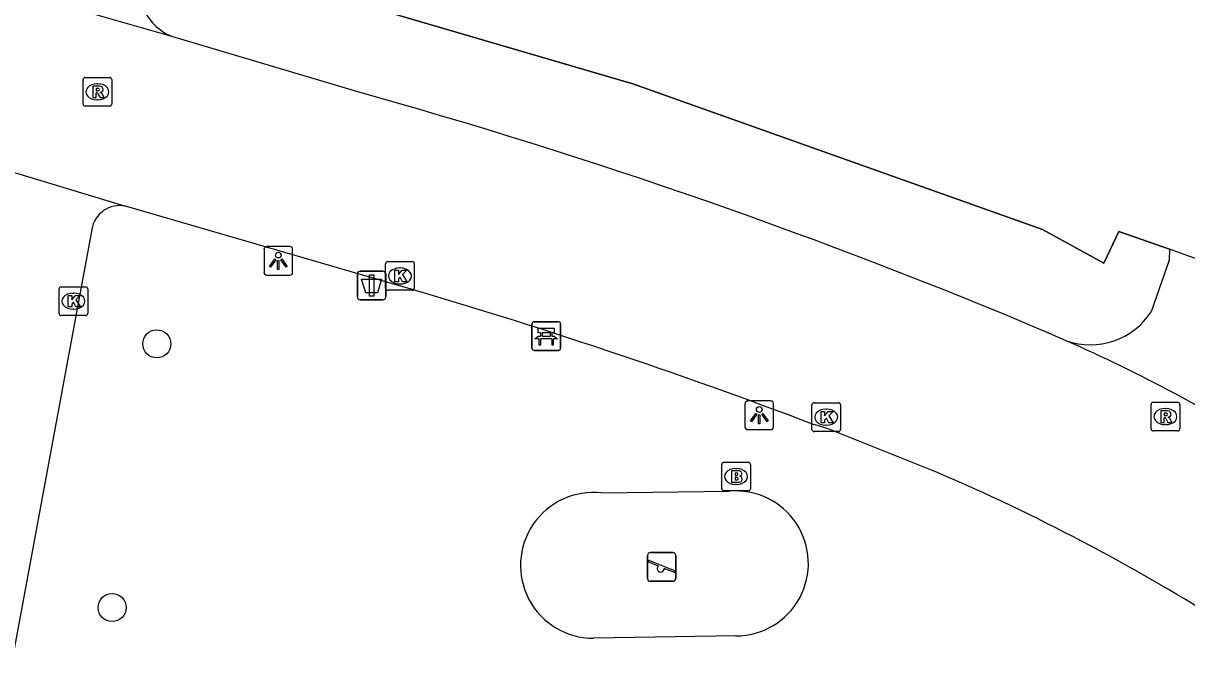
# Model space of a CAD drawing. Extents: x 156414 to 157775, y 382335 to 383765.
# Drawn here: x 156795.93 to 156836.53, y 382977.53 to 382999.41 of the extents above; entities that cross this region are included whole.
import ezdxf

# ---------------------------------------------------------------- set-up
doc = ezdxf.new("R2010")
doc.units = 0
for name, color, linetype in [('IMGEO_Afvalbak', 7, 'Continuous'), ('IMGEO_Bank', 7, 'Continuous'), ('IMGEO_Berm_groen', 7, 'Continuous'), ('IMGEO_Boom', 7, 'Continuous'), ('IMGEO_Brandkraan', 7, 'Continuous'), ('IMGEO_Fietspad_gesloten', 7, 'Continuous'), ('IMGEO_Groenvoorziening', 7, 'Continuous'), ('IMGEO_Hek', 7, 'Continuous'), ('IMGEO_Kolk', 7, 'Continuous'), ('IMGEO_Lichtpunt', 7, 'Continuous'), ('IMGEO_Rijbaan_lokaal_open', 7, 'Continuous'), ('IMGEO_Rioolput', 7, 'Continuous'), ('IMGEO_Speelvoorziening', 7, 'Continuous'), ('IMGEO_Verkeersbordpaal', 7, 'Continuous'), ('IMGEO_Voetpad_open', 7, 'Continuous')]:
    doc.layers.add(name, color=color, linetype=linetype)

msp = doc.modelspace()

# ---------------------------------------------------------------- linework, layer by layer
at = {"layer": 'IMGEO_Afvalbak'}
for p, q in [((156807.584, 382989.868), (156807.584, 382990.668)), ((156807.584, 382990.668), (156807.584, 382989.868)), ((156807.684, 382990.768), (156808.474, 382990.768)), ((156808.474, 382990.768), (156807.684, 382990.768)), ((156808.574, 382990.668), (156808.574, 382989.868)), ((156808.574, 382989.868), (156808.574, 382990.668)), ((156808.474, 382989.768), (156807.684, 382989.768)), ((156807.684, 382989.768), (156808.474, 382989.768))]:
    msp.add_line(p, q, dxfattribs=at)
msp.add_lwpolyline([(156807.727, 382990.482), (156808.431, 382990.482), (156808.282, 382990.012), (156807.876, 382990.012), (156807.727, 382990.482)], dxfattribs=at)
for centre, start, end in [((156807.684, 382990.668), 90, 180), ((156807.684, 382990.668), 90, 180), ((156808.474, 382990.668), 0, 90), ((156808.474, 382990.668), 360, 90), ((156807.684, 382989.868), 180, 270), ((156807.684, 382989.868), 180, 270), ((156808.474, 382989.868), 270, 0), ((156808.474, 382989.868), 270, 0)]:
    msp.add_arc(centre, 0.1, start, end, dxfattribs=at)
at = {"layer": 'IMGEO_Bank'}
for p, q in [((156813.676, 382988.079), (156813.676, 382988.92)), ((156813.676, 382988.92), (156813.676, 382988.079)), ((156813.751, 382989.004), (156814.592, 382989.004)), ((156814.592, 382989.004), (156813.751, 382989.004)), ((156813.985, 382988.51), (156813.985, 382988.616)), ((156814.029, 382988.616), (156814.029, 382988.51)), ((156814.317, 382988.622), (156814.035, 382988.622)), ((156814.323, 382988.51), (156814.323, 382988.616)), ((156814.367, 382988.616), (156814.367, 382988.51)), ((156814.676, 382988.929), (156814.676, 382988.088)), ((156814.676, 382988.088), (156814.676, 382988.929)), ((156814.373, 382988.402), (156813.98, 382988.402)), ((156814.035, 382988.504), (156814.317, 382988.504)), ((156814.601, 382988.004), (156813.76, 382988.004)), ((156813.76, 382988.004), (156814.601, 382988.004))]:
    msp.add_line(p, q, dxfattribs=at)
for points in [[(156813.979, 382988.622), (156813.893, 382988.622), (156813.893, 382988.783), (156814.456, 382988.783), (156814.456, 382988.622), (156814.373, 382988.622)], [(156813.923, 382988.402), (156813.781, 382988.402), (156813.893, 382988.504), (156813.979, 382988.504)], [(156813.973, 382988.395), (156813.973, 382988.188), (156813.93, 382988.188), (156813.93, 382988.395)], [(156814.373, 382988.504), (156814.456, 382988.504), (156814.568, 382988.402), (156814.429, 382988.402)], [(156814.423, 382988.395), (156814.423, 382988.188), (156814.379, 382988.188), (156814.379, 382988.395)]]:
    msp.add_lwpolyline(points, dxfattribs=at)
for centre, radius, start, end in [((156813.754, 382988.926), 0.0779, 92.4484, 184.2845), ((156813.754, 382988.926), 0.0779, 92.4484, 184.2845), ((156813.978, 382988.615), 0.00671, 2.8957, 87.1043), ((156814.035, 382988.615), 0.00671, 92.8957, 177.1043), ((156814.317, 382988.615), 0.00671, 2.8957, 87.1043), ((156814.374, 382988.615), 0.00671, 92.8957, 177.1043), ((156814.598, 382988.926), 0.0779, 2.4484, 94.2845), ((156814.598, 382988.926), 0.0779, 2.4484, 94.2845), ((156813.923, 382988.395), 0.00671, 2.8957, 87.1043), ((156813.98, 382988.395), 0.00671, 92.8957, 177.1043), ((156813.978, 382988.511), 0.00671, 272.8957, 357.1043), ((156814.035, 382988.511), 0.00671, 182.8957, 267.1043), ((156814.317, 382988.511), 0.00671, 272.8957, 357.1043), ((156814.374, 382988.511), 0.00671, 182.8957, 267.1043), ((156814.372, 382988.395), 0.00671, 2.8957, 87.1043), ((156814.429, 382988.395), 0.00671, 92.8957, 177.1043), ((156813.754, 382988.082), 0.0779, 182.4484, 274.2845), ((156813.754, 382988.082), 0.0779, 182.4484, 274.2845), ((156814.598, 382988.082), 0.0779, 272.4484, 4.2845), ((156814.598, 382988.082), 0.0779, 272.4484, 4.2845)]:
    msp.add_arc(centre, radius, start, end, dxfattribs=at)
at = {"layer": 'IMGEO_Berm_groen'}
msp.add_lwpolyline([(156835.921, 382991.534), (156834.154, 382992.153), (156833.636, 382991.047), (156831.49, 382992.215), (156817.203, 382997.295), (156802.875, 383001.499), (156801.376, 383003.864)], dxfattribs=at)
at = {"layer": 'IMGEO_Boom'}
for centre in [(156800.585, 382988.232), (156799.027, 382979.038)]:
    msp.add_circle(centre, 0.489, dxfattribs=at)
at = {"layer": 'IMGEO_Brandkraan'}
for p, q in [((156820.298, 382983.179), (156820.298, 382984.031)), ((156820.373, 382984.105), (156821.225, 382984.105)), ((156820.786, 382983.885), (156820.811, 382983.885)), ((156821.299, 382984.031), (156821.299, 382983.179)), ((156820.809, 382983.325), (156820.784, 382983.325)), ((156821.225, 382983.105), (156820.373, 382983.105))]:
    msp.add_line(p, q, dxfattribs=at)
for points in [[(156820.298, 382983.179), (156820.298, 382984.031)], [(156820.373, 382984.105), (156821.225, 382984.105)], [(156820.646, 382983.805), (156820.646, 382983.405), (156820.859, 382983.405)], [(156820.877, 382983.805), (156820.646, 382983.805)], [(156821.299, 382984.031), (156821.299, 382983.179)], [(156820.825, 382983.724), (156820.771, 382983.724), (156820.771, 382983.648)], [(156820.771, 382983.648), (156820.824, 382983.648)], [(156820.833, 382983.572), (156820.771, 382983.572), (156820.771, 382983.491)], [(156820.771, 382983.491), (156820.833, 382983.491)], [(156821.225, 382983.105), (156820.373, 382983.105)]]:
    msp.add_lwpolyline(points, dxfattribs=at)
for centre, radius, start, end in [((156820.375, 382984.029), 0.0765, 91.552, 178.448), ((156820.375, 382984.029), 0.0765, 91.552, 178.448), ((156820.881, 382983.66), 0.145, 59.4692, 91.5367), ((156820.906, 382983.707), 0.0922, 285.5137, 58.1501), ((156821.223, 382984.029), 0.0765, 1.552, 88.448), ((156821.223, 382984.029), 0.0765, 1.552, 88.448), ((156820.826, 382983.686), 0.0379, 267.8285, 90.9355), ((156820.834, 382983.531), 0.0404, 269.8759, 90.5077), ((156820.865, 382983.656), 0.251, 268.6676, 293.5347), ((156820.911, 382983.515), 0.105, 301.3115, 78.989), ((156820.375, 382983.181), 0.0765, 181.552, 268.448), ((156820.375, 382983.181), 0.0765, 181.552, 268.448), ((156821.223, 382983.181), 0.0765, 271.552, 358.448), ((156821.223, 382983.181), 0.0765, 271.552, 358.448)]:
    msp.add_arc(centre, radius, start, end, dxfattribs=at)
for centre, major_axis, ratio, start_param, end_param in [((156820.785, 382983.605), (-0.387, 0.002), 0.722429, 4.712389, 7.853982), ((156820.81, 382983.605), (-0.39, 0.002), 0.717154, 1.570796, 4.712389)]:
    msp.add_ellipse(centre, major_axis=major_axis, ratio=ratio, start_param=start_param, end_param=end_param, dxfattribs=at)
at = {"layer": 'IMGEO_Fietspad_gesloten'}
msp.add_lwpolyline([(156798.32, 382992.22), (156794.216, 382970.128), (156793.38, 382965.631), (156793.023, 382965.706)], dxfattribs=at)
for centre, radius, start, end in [((156801.877, 383000.755), 1.959, 202.6587, 247.0126), ((156799.289, 382992.073), 0.98, 78.1432, 171.3794)]:
    msp.add_arc(centre, radius, start, end, dxfattribs=at)
at = {"layer": 'IMGEO_Groenvoorziening'}
for points in [[(156816.108, 382983.034), (156820.575, 382983.093)], [(156820.795, 382978.051), (156815.825, 382977.968)]]:
    msp.add_lwpolyline(points, dxfattribs=at)
for centre, radius, start, end in [((156815.818, 382980.509), 2.541, 83.4549, 270.1504), ((156820.797, 382980.577), 2.526, 269.9435, 95.0534)]:
    msp.add_arc(centre, radius, start, end, dxfattribs=at)
at = {"layer": 'IMGEO_Hek'}
for points in [[(156802.875, 383001.499), (156817.203, 382997.295), (156831.49, 382992.215), (156833.636, 382991.047)], [(156833.636, 382991.047), (156834.154, 382992.153), (156835.921, 382991.534)]]:
    msp.add_lwpolyline(points, dxfattribs=at)
at = {"layer": 'IMGEO_Kolk'}
for p, q in [((156808.646, 382991.099), (156809.498, 382991.099)), ((156808.571, 382990.173), (156808.571, 382991.025)), ((156809.059, 382990.879), (156809.084, 382990.879)), ((156809.572, 382991.025), (156809.572, 382990.173)), ((156809.082, 382990.319), (156809.057, 382990.319)), ((156797.173, 382989.293), (156797.173, 382990.145)), ((156797.248, 382990.219), (156798.1, 382990.219)), ((156797.661, 382989.999), (156797.686, 382989.999)), ((156798.174, 382990.145), (156798.174, 382989.293)), ((156809.498, 382990.099), (156808.646, 382990.099)), ((156797.684, 382989.439), (156797.659, 382989.439)), ((156798.1, 382989.219), (156797.248, 382989.219)), ((156823.52, 382986.176), (156824.372, 382986.176)), ((156823.445, 382985.25), (156823.445, 382986.102)), ((156823.933, 382985.956), (156823.958, 382985.956)), ((156824.446, 382986.102), (156824.446, 382985.25)), ((156823.956, 382985.396), (156823.931, 382985.396)), ((156824.372, 382985.176), (156823.52, 382985.176))]:
    msp.add_line(p, q, dxfattribs=at)
for points in [[(156808.646, 382991.099), (156809.498, 382991.099)], [(156808.571, 382990.173), (156808.571, 382991.025)], [(156808.892, 382990.799), (156809.015, 382990.799), (156809.015, 382990.648), (156809.145, 382990.799), (156809.309, 382990.799), (156809.163, 382990.648), (156809.316, 382990.399), (156809.164, 382990.399), (156809.079, 382990.563), (156809.015, 382990.496), (156809.015, 382990.399), (156808.892, 382990.399), (156808.892, 382990.799)], [(156809.572, 382991.025), (156809.572, 382990.173)], [(156797.173, 382989.293), (156797.173, 382990.145)], [(156797.248, 382990.219), (156798.1, 382990.219)], [(156797.494, 382989.919), (156797.617, 382989.919), (156797.617, 382989.768), (156797.747, 382989.919), (156797.911, 382989.919), (156797.765, 382989.768), (156797.918, 382989.519), (156797.766, 382989.519), (156797.681, 382989.683), (156797.617, 382989.616), (156797.617, 382989.519), (156797.494, 382989.519), (156797.494, 382989.919)], [(156798.174, 382990.145), (156798.174, 382989.293)], [(156809.498, 382990.099), (156808.646, 382990.099)], [(156798.1, 382989.219), (156797.248, 382989.219)], [(156823.52, 382986.176), (156824.372, 382986.176)], [(156823.445, 382985.25), (156823.445, 382986.102)], [(156823.766, 382985.876), (156823.889, 382985.876), (156823.889, 382985.725), (156824.019, 382985.876), (156824.183, 382985.876), (156824.037, 382985.725), (156824.19, 382985.476), (156824.038, 382985.476), (156823.953, 382985.64), (156823.889, 382985.573), (156823.889, 382985.476), (156823.766, 382985.476), (156823.766, 382985.876)], [(156824.446, 382986.102), (156824.446, 382985.25)], [(156824.372, 382985.176), (156823.52, 382985.176)]]:
    msp.add_lwpolyline(points, dxfattribs=at)
for centre, start, end in [((156808.648, 382991.023), 91.552, 178.448), ((156808.648, 382991.023), 91.552, 178.448), ((156809.496, 382991.023), 1.552, 88.448), ((156809.496, 382991.023), 1.552, 88.448), ((156797.25, 382990.143), 91.552, 178.448), ((156797.25, 382990.143), 91.552, 178.448), ((156798.098, 382990.143), 1.552, 88.448), ((156798.098, 382990.143), 1.552, 88.448), ((156808.648, 382990.175), 181.552, 268.448), ((156808.648, 382990.175), 181.552, 268.448), ((156809.496, 382990.175), 271.552, 358.448), ((156809.496, 382990.175), 271.552, 358.448), ((156797.25, 382989.295), 181.552, 268.448), ((156797.25, 382989.295), 181.552, 268.448), ((156798.098, 382989.295), 271.552, 358.448), ((156798.098, 382989.295), 271.552, 358.448), ((156823.522, 382986.1), 91.552, 178.448), ((156823.522, 382986.1), 91.552, 178.448), ((156824.37, 382986.1), 1.552, 88.448), ((156824.37, 382986.1), 1.552, 88.448), ((156823.522, 382985.252), 181.552, 268.448), ((156823.522, 382985.252), 181.552, 268.448), ((156824.37, 382985.252), 271.552, 358.448), ((156824.37, 382985.252), 271.552, 358.448)]:
    msp.add_arc(centre, 0.0765, start, end, dxfattribs=at)
for centre, major_axis, ratio, start_param, end_param in [((156809.058, 382990.599), (-0.387, 0.002), 0.722429, 4.712389, 7.853982), ((156809.083, 382990.599), (-0.39, 0.002), 0.717154, 1.570796, 4.712389), ((156797.66, 382989.719), (-0.387, 0.002), 0.722429, 4.712389, 7.853982), ((156797.685, 382989.719), (-0.39, 0.002), 0.717154, 1.570796, 4.712389), ((156823.932, 382985.676), (-0.387, 0.002), 0.722429, 4.712389, 7.853982), ((156823.957, 382985.676), (-0.39, 0.002), 0.717154, 1.570796, 4.712389)]:
    msp.add_ellipse(centre, major_axis=major_axis, ratio=ratio, start_param=start_param, end_param=end_param, dxfattribs=at)
at = {"layer": 'IMGEO_Lichtpunt'}
for p, q in [((156804.327, 382991.528), (156804.327, 382990.721)), ((156804.327, 382991.528), (156804.327, 382990.721)), ((156805.229, 382991.623), (156804.421, 382991.623)), ((156805.229, 382991.623), (156804.421, 382991.623)), ((156805.323, 382990.721), (156805.323, 382991.528)), ((156805.323, 382990.721), (156805.323, 382991.528)), ((156804.421, 382990.627), (156805.229, 382990.627)), ((156804.421, 382990.627), (156805.229, 382990.627)), ((156822.013, 382986.24), (156821.205, 382986.24)), ((156822.013, 382986.24), (156821.205, 382986.24)), ((156821.111, 382986.145), (156821.111, 382985.338)), ((156821.111, 382986.145), (156821.111, 382985.338)), ((156822.107, 382985.338), (156822.107, 382986.145)), ((156822.107, 382985.338), (156822.107, 382986.145)), ((156821.205, 382985.244), (156822.013, 382985.244)), ((156821.205, 382985.244), (156822.013, 382985.244))]:
    msp.add_line(p, q, dxfattribs=at)
for points in [[(156804.701, 382991.192), (156804.74, 382991.164), (156804.552, 382990.902), (156804.514, 382990.929), (156804.701, 382991.192)], [(156804.803, 382991.144), (156804.85, 382991.144), (156804.85, 382990.822), (156804.803, 382990.822), (156804.803, 382991.144)], [(156804.913, 382991.164), (156804.951, 382991.191), (156805.138, 382990.929), (156805.099, 382990.901), (156804.913, 382991.164)], [(156821.485, 382985.809), (156821.524, 382985.781), (156821.336, 382985.519), (156821.298, 382985.546), (156821.485, 382985.809)], [(156821.587, 382985.761), (156821.634, 382985.761), (156821.634, 382985.439), (156821.587, 382985.439), (156821.587, 382985.761)], [(156821.697, 382985.781), (156821.735, 382985.808), (156821.922, 382985.546), (156821.883, 382985.518), (156821.697, 382985.781)]]:
    msp.add_lwpolyline(points, dxfattribs=at)
for centre in [(156804.826, 382991.326), (156821.61, 382985.943)]:
    msp.add_circle(centre, 0.0994, dxfattribs=at)
for centre, start, end in [((156804.421, 382991.528), 90, 180), ((156804.421, 382991.528), 90, 180), ((156805.229, 382991.528), 0, 90), ((156805.229, 382991.528), 0, 90), ((156804.421, 382990.721), 180, 270), ((156804.421, 382990.721), 180, 270), ((156805.229, 382990.721), 270, 0), ((156805.229, 382990.721), 270, 360), ((156821.205, 382986.145), 90, 180), ((156821.205, 382986.145), 90, 180), ((156822.013, 382986.145), 0, 90), ((156822.013, 382986.145), 0, 90), ((156821.205, 382985.338), 180, 270), ((156821.205, 382985.338), 180, 270), ((156822.013, 382985.338), 270, 0), ((156822.013, 382985.338), 270, 360)]:
    msp.add_arc(centre, 0.0946, start, end, dxfattribs=at)
at = {"layer": 'IMGEO_Rijbaan_lokaal_open'}
for points in [[(156801.112, 382998.951), (156797.441, 383000), (156796.468, 383000.278)], [(156807.482, 382997.049), (156801.112, 382998.951)], [(156795.384, 382994.271), (156799.49, 382993.032)], [(156808.972, 382990.281), (156799.49, 382993.032)], [(156832.322, 382988.342), (156831.738, 382988.597)], [(156827.852, 382983.739), (156824.014, 382985.265), (156823.525, 382985.415)]]:
    msp.add_lwpolyline(points, dxfattribs=at)
for centre, radius, start, end in [((156753.975, 382804.459), 199.885, 67.10516, 74.47307), ((156756.099, 382807.956), 189.836, 69.1956, 73.82823), ((156808.633, 382934.864), 58.49, 57.84313, 66.10864), ((156799.127, 382917.055), 72.608, 57.9409, 66.69562)]:
    msp.add_arc(centre, radius, start, end, dxfattribs=at)
at = {"layer": 'IMGEO_Rioolput'}
for p, q in [((156798.014, 382996.594), (156798.014, 382997.446)), ((156798.089, 382997.52), (156798.941, 382997.52)), ((156798.502, 382997.3), (156798.527, 382997.3)), ((156799.015, 382997.446), (156799.015, 382996.594)), ((156798.525, 382996.74), (156798.5, 382996.74)), ((156798.941, 382996.52), (156798.089, 382996.52)), ((156835.357, 382986.195), (156836.209, 382986.195)), ((156835.282, 382985.269), (156835.282, 382986.121)), ((156835.77, 382985.975), (156835.795, 382985.975)), ((156836.283, 382986.121), (156836.283, 382985.269)), ((156835.793, 382985.415), (156835.768, 382985.415)), ((156836.209, 382985.195), (156835.357, 382985.195))]:
    msp.add_line(p, q, dxfattribs=at)
for points in [[(156798.014, 382996.594), (156798.014, 382997.446)], [(156798.089, 382997.52), (156798.941, 382997.52)], [(156798.603, 382997.218), (156798.351, 382997.22), (156798.351, 382996.82)], [(156798.529, 382997.139), (156798.475, 382997.139), (156798.475, 382997.058)], [(156799.015, 382997.446), (156799.015, 382996.594)], [(156798.351, 382996.82), (156798.475, 382996.82), (156798.475, 382996.982), (156798.486, 382996.982)], [(156798.475, 382997.058), (156798.527, 382997.058)], [(156798.533, 382996.953), (156798.604, 382996.82), (156798.744, 382996.82), (156798.679, 382996.946)], [(156798.941, 382996.52), (156798.089, 382996.52)], [(156835.357, 382986.195), (156836.209, 382986.195)], [(156835.282, 382985.269), (156835.282, 382986.121)], [(156835.871, 382985.893), (156835.619, 382985.895), (156835.619, 382985.495)], [(156835.797, 382985.814), (156835.743, 382985.814), (156835.743, 382985.733)], [(156836.283, 382986.121), (156836.283, 382985.269)], [(156835.619, 382985.495), (156835.743, 382985.495), (156835.743, 382985.657), (156835.754, 382985.657)], [(156835.743, 382985.733), (156835.795, 382985.733)], [(156835.801, 382985.628), (156835.872, 382985.495), (156836.012, 382985.495), (156835.947, 382985.621)], [(156836.209, 382985.195), (156835.357, 382985.195)]]:
    msp.add_lwpolyline(points, dxfattribs=at)
for centre, radius, start, end in [((156798.091, 382997.444), 0.0765, 91.552, 178.448), ((156798.091, 382997.444), 0.0765, 91.552, 178.448), ((156798.535, 382997.043), 0.0964, 77.0061, 93.1865), ((156798.549, 382997.1), 0.0378, 276.6634, 79.6772), ((156798.602, 382997.108), 0.109, 350.3612, 89.416), ((156798.939, 382997.444), 0.0765, 1.552, 88.448), ((156798.939, 382997.444), 0.0765, 1.552, 88.448), ((156798.485, 382996.929), 0.0533, 26.0293, 88.6989), ((156798.511, 382997.247), 0.19, 274.7715, 282.9687), ((156798.6, 382997.108), 0.112, 277.5842, 350.9817), ((156798.584, 382996.893), 0.108, 29.5134, 73.7905), ((156798.091, 382996.596), 0.0765, 181.552, 268.448), ((156798.091, 382996.596), 0.0765, 181.552, 268.448), ((156798.939, 382996.596), 0.0765, 271.552, 358.448), ((156798.939, 382996.596), 0.0765, 271.552, 358.448), ((156835.359, 382986.119), 0.0765, 91.552, 178.448), ((156835.359, 382986.119), 0.0765, 91.552, 178.448), ((156836.207, 382986.119), 0.0765, 1.552, 88.448), ((156836.207, 382986.119), 0.0765, 1.552, 88.448), ((156835.803, 382985.718), 0.0964, 77.0061, 93.1865), ((156835.817, 382985.775), 0.0378, 276.6634, 79.6772), ((156835.87, 382985.783), 0.109, 350.3612, 89.416), ((156835.868, 382985.783), 0.112, 277.5842, 350.9817), ((156835.753, 382985.604), 0.0533, 26.0293, 88.6989), ((156835.779, 382985.922), 0.19, 274.7715, 282.9687), ((156835.852, 382985.568), 0.108, 29.5134, 73.7905), ((156835.359, 382985.271), 0.0765, 181.552, 268.448), ((156835.359, 382985.271), 0.0765, 181.552, 268.448), ((156836.207, 382985.271), 0.0765, 271.552, 358.448), ((156836.207, 382985.271), 0.0765, 271.552, 358.448)]:
    msp.add_arc(centre, radius, start, end, dxfattribs=at)
for centre, major_axis, ratio, start_param, end_param in [((156798.501, 382997.02), (-0.387, 0.002), 0.722429, 4.712389, 7.853982), ((156798.526, 382997.02), (-0.39, 0.002), 0.717154, 1.570796, 4.712389), ((156835.769, 382985.695), (-0.387, 0.002), 0.722429, 4.712389, 7.853982), ((156835.794, 382985.695), (-0.39, 0.002), 0.717154, 1.570796, 4.712389)]:
    msp.add_ellipse(centre, major_axis=major_axis, ratio=ratio, start_param=start_param, end_param=end_param, dxfattribs=at)
at = {"layer": 'IMGEO_Speelvoorziening'}
for p, q in [((156817.808, 382980.956), (156818.598, 382980.956)), ((156818.598, 382980.956), (156817.808, 382980.956)), ((156817.708, 382980.056), (156817.708, 382980.856)), ((156817.708, 382980.856), (156817.708, 382980.056)), ((156818.091, 382980.484), (156817.752, 382980.621)), ((156817.777, 382980.681), (156818.653, 382980.328)), ((156818.698, 382980.856), (156818.698, 382980.056)), ((156818.698, 382980.056), (156818.698, 382980.856)), ((156818.629, 382980.268), (156818.289, 382980.405)), ((156818.598, 382979.956), (156817.808, 382979.956)), ((156817.808, 382979.956), (156818.598, 382979.956))]:
    msp.add_line(p, q, dxfattribs=at)
for centre, radius, start, end in [((156817.808, 382980.856), 0.1, 90, 180), ((156817.808, 382980.856), 0.1, 90, 180), ((156818.598, 382980.856), 0.1, 0, 90), ((156818.598, 382980.856), 0.1, 360, 90), ((156817.765, 382980.651), 0.0327, 68.078, 248.078), ((156818.17, 382980.394), 0.12, 130.9928, 5.1632), ((156818.641, 382980.298), 0.0327, 248.078, 68.078), ((156817.808, 382980.056), 0.1, 180, 270), ((156817.808, 382980.056), 0.1, 180, 270), ((156818.598, 382980.056), 0.1, 270, 0), ((156818.598, 382980.056), 0.1, 270, 0)]:
    msp.add_arc(centre, radius, start, end, dxfattribs=at)
at = {"layer": 'IMGEO_Verkeersbordpaal'}
for p, q in [((156807.584, 382989.868), (156807.584, 382990.668)), ((156807.584, 382990.668), (156807.584, 382989.868)), ((156807.684, 382990.768), (156808.474, 382990.768)), ((156808.474, 382990.768), (156807.684, 382990.768)), ((156808.574, 382990.668), (156808.574, 382989.868)), ((156808.574, 382989.868), (156808.574, 382990.668)), ((156808.474, 382989.768), (156807.684, 382989.768)), ((156807.684, 382989.768), (156808.474, 382989.768))]:
    msp.add_line(p, q, dxfattribs=at)
msp.add_lwpolyline([(156808.004, 382990.643), (156808.154, 382990.643), (156808.154, 382989.893), (156808.004, 382989.893), (156808.004, 382990.643)], dxfattribs=at)
for centre, start, end in [((156807.684, 382990.668), 90, 180), ((156807.684, 382990.668), 90, 180), ((156808.474, 382990.668), 0, 90), ((156808.474, 382990.668), 360, 90), ((156807.684, 382989.868), 180, 270), ((156807.684, 382989.868), 180, 270), ((156808.474, 382989.868), 270, 0), ((156808.474, 382989.868), 270, 0)]:
    msp.add_arc(centre, 0.1, start, end, dxfattribs=at)
at = {"layer": 'IMGEO_Voetpad_open'}
for points in [[(156835.921, 382991.534), (156835.911, 382991.147), (156835.288, 382989.354)], [(156841.332, 382989.635), (156836.604, 382991.294), (156835.921, 382991.534)]]:
    msp.add_lwpolyline(points, dxfattribs=at)
msp.add_arc((156833.163, 382990.731), 2.532, 250.6155, 327.0638, dxfattribs=at)

doc.saveas('drawing.dxf')
